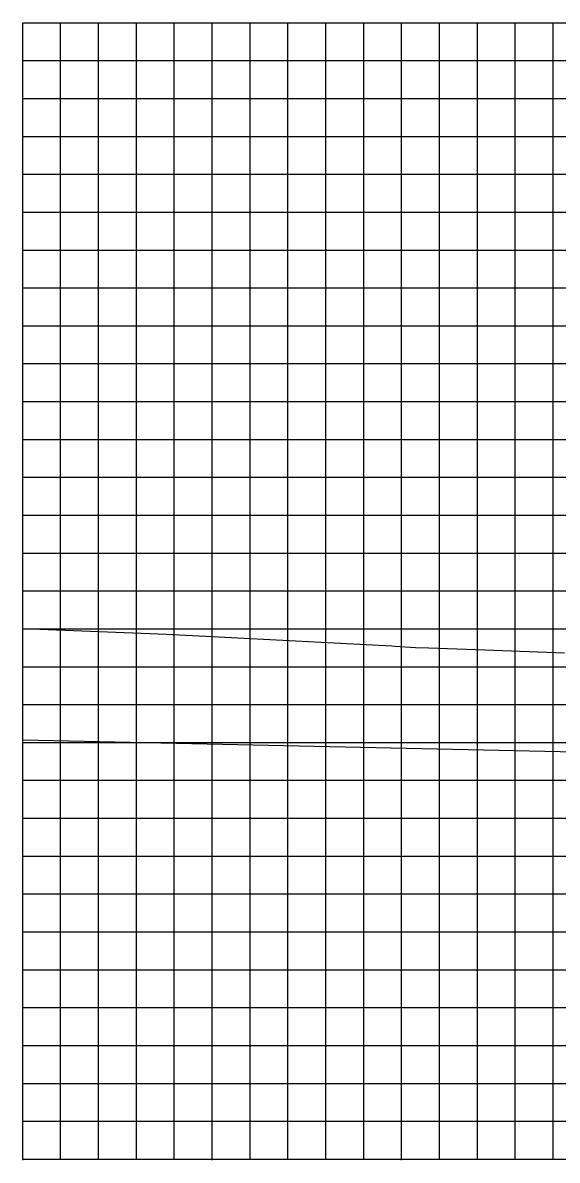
# Model space of a CAD drawing. Extents: x 2193008 to 2198143, y 1236112 to 1237864.
# Drawn here: x 2195924.7 to 2195952.9, y 1237163 to 1237223.1 of the extents above; entities that cross this region are included whole.
import ezdxf

# ---------------------------------------------------------------- set-up
doc = ezdxf.new("R2010")
doc.units = 0
doc.layers.add('60', color=7, linetype='Continuous')
doc.layers.add('M-ROADS', color=7, linetype='Continuous')

msp = doc.modelspace()

# ---------------------------------------------------------------- linework, layer by layer
at = {"layer": '60'}
for p, q in [((2195924.707, 1237163.106), (2195924.707, 1237223.106)), ((2195924.707, 1237163.046), (2195924.707, 1237163.106)), ((2195924.707, 1237163.106), (2196054.707, 1237163.106)), ((2195934.707, 1237163.046), (2195934.707, 1237163.106)), ((2195944.707, 1237163.046), (2195944.707, 1237163.106))]:
    msp.add_line(p, q, dxfattribs=at)
msp.add_lwpolyline([(2195924.707, 1237185.246), (2195954.707, 1237184.586), (2195962.707, 1237184.266), (2195964.707, 1237184.186), (2195985.707, 1237180.686), (2195988.707, 1237180.686), (2195999.099, 1237183.284)], dxfattribs=at)
at = {"layer": 'M-ROADS'}
for p, q in [((2195924.707, 1237223.106), (2196054.707, 1237223.106)), ((2195926.707, 1237163.106), (2195926.707, 1237223.106)), ((2195928.707, 1237163.106), (2195928.707, 1237223.106)), ((2195930.707, 1237163.106), (2195930.707, 1237223.106)), ((2195932.707, 1237163.106), (2195932.707, 1237223.106)), ((2195934.707, 1237163.106), (2195934.707, 1237223.106)), ((2195936.707, 1237163.106), (2195936.707, 1237223.106)), ((2195938.707, 1237163.106), (2195938.707, 1237223.106)), ((2195940.707, 1237163.106), (2195940.707, 1237223.106)), ((2195942.707, 1237163.106), (2195942.707, 1237223.106)), ((2195944.707, 1237163.106), (2195944.707, 1237223.106)), ((2195946.707, 1237163.106), (2195946.707, 1237223.106)), ((2195948.707, 1237163.106), (2195948.707, 1237223.106)), ((2195950.707, 1237163.106), (2195950.707, 1237223.106)), ((2195952.707, 1237163.106), (2195952.707, 1237223.106)), ((2195924.707, 1237221.106), (2196054.707, 1237221.106)), ((2195924.707, 1237219.106), (2196054.707, 1237219.106)), ((2195924.707, 1237217.106), (2196054.707, 1237217.106)), ((2195924.707, 1237215.106), (2196054.707, 1237215.106)), ((2195924.707, 1237213.106), (2196054.707, 1237213.106)), ((2195924.707, 1237211.106), (2196054.707, 1237211.106)), ((2195924.707, 1237209.106), (2196054.707, 1237209.106)), ((2195924.707, 1237207.106), (2196054.707, 1237207.106)), ((2195924.707, 1237205.106), (2196054.707, 1237205.106)), ((2195924.707, 1237203.106), (2196054.707, 1237203.106)), ((2195924.707, 1237201.106), (2196054.707, 1237201.106)), ((2195924.707, 1237199.106), (2196054.707, 1237199.106)), ((2195924.707, 1237197.106), (2196054.707, 1237197.106)), ((2195924.707, 1237195.106), (2196054.707, 1237195.106)), ((2195924.707, 1237193.106), (2196054.707, 1237193.106)), ((2195924.707, 1237191.106), (2196054.707, 1237191.106)), ((2195924.707, 1237189.106), (2196054.707, 1237189.106)), ((2195924.707, 1237187.106), (2196054.707, 1237187.106)), ((2195924.707, 1237185.106), (2196054.707, 1237185.106)), ((2195924.707, 1237183.106), (2196054.707, 1237183.106)), ((2195924.707, 1237181.106), (2196054.707, 1237181.106)), ((2195924.707, 1237179.106), (2196054.707, 1237179.106)), ((2195924.707, 1237177.106), (2196054.707, 1237177.106)), ((2195924.707, 1237175.106), (2196054.707, 1237175.106)), ((2195924.707, 1237173.106), (2196054.707, 1237173.106)), ((2195924.707, 1237171.106), (2196054.707, 1237171.106)), ((2195924.707, 1237169.106), (2196054.707, 1237169.106)), ((2195924.707, 1237167.106), (2196054.707, 1237167.106)), ((2195924.707, 1237165.106), (2196054.707, 1237165.106)), ((2195924.707, 1237163.106), (2196054.707, 1237163.106))]:
    msp.add_line(p, q, dxfattribs=at)
msp.add_lwpolyline([(2195924.707, 1237191.125), (2195932.299, 1237190.818), (2195936.07, 1237190.622), (2195944.194, 1237190.201), (2195944.374, 1237190.189), (2195945.442, 1237190.128), (2195946.151, 1237190.104), (2195949.096, 1237189.996), (2195953.309, 1237189.844)], dxfattribs=at)

doc.saveas('drawing.dxf')
